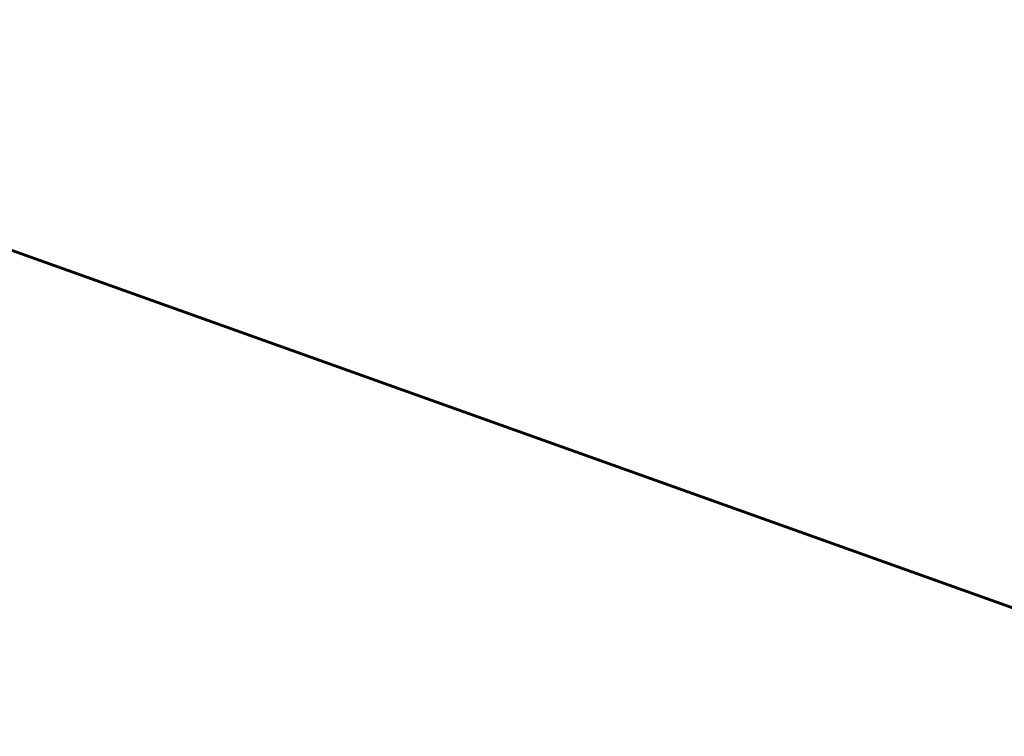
# Model space of a CAD drawing. Header units: metres. Extents: x 134157 to 138734, y 451157 to 455772.
# Tile 469 of 656: x 136580 to 136629, y 453724 to 453760. Entities that reach past the tile are written whole.
import ezdxf

# ---------------------------------------------------------------- set-up
doc = ezdxf.new("R2010")
doc.units = ezdxf.units.M
doc.layers.add('-DR-alg-bladkaders viewports', color=7, linetype='Continuous', lineweight=60)
doc.layers.add('-DR-nw-gr-arc-gras', color=7, linetype='Continuous', true_color=0xb5d5a4)
pattern_1 = [(115.335625, (136419.71802, 453326.2367), (-0.223681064, -0.105903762), [0.06, -0.187485]), (205.335625, (136419.71802, 453326.2367), (0.105903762, -0.223681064), [0.06, -0.187485])]

msp = doc.modelspace()

# ---------------------------------------------------------------- hatches: boundary and pattern name
at = {"layer": '-DR-nw-gr-arc-gras', "transparency": 33554687}
h = msp.add_hatch(dxfattribs=at)
h.set_pattern_fill('AGR-BOLLEN', color=256, scale=0.1, pattern_type=2)
h.set_pattern_definition(pattern_1)
edge = h.paths.add_edge_path()
edge.add_arc((-7000776.81, 3043164.568), 7592527.997, 340.0567505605, 340.0572256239)
edge.add_line((136455.782, 453494.254), (136455.124, 453494.493))
edge.add_arc((380495.222, 364992.548), 259592.304, 160.06665688, 160.08044536)
edge.add_line((136433.832, 453435.762), (136433.813, 453435.768))
edge.add_line((136433.813, 453435.768), (136432.179, 453431.255))
edge.add_line((136432.179, 453431.255), (136432.198, 453431.248))
edge.add_line((136432.198, 453431.248), (136431.678, 453429.87))
edge.add_line((136431.678, 453429.87), (136432.336, 453429.631))
edge.add_line((136432.336, 453429.631), (136434.309, 453435.077))
h = msp.add_hatch(dxfattribs=at)
h.set_pattern_fill('AGR-BOLLEN', color=256, scale=0.1, pattern_type=2)
h.set_pattern_definition(pattern_1)
edge = h.paths.add_edge_path()
edge.add_line((136644.275, 454017.422), (136643.935, 454016.481))
edge.add_line((136643.935, 454016.481), (136643.884, 454016.34))
edge.add_line((136643.884, 454016.34), (136644.542, 454016.102))
edge.add_arc((1711333.983, -116117.427), 1674723.582, 160.095672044, 160.096657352, ccw=False)
edge.add_line((136654.347, 454043.181), (136653.689, 454043.42))
edge.add_line((136653.689, 454043.42), (136653.638, 454043.279))
edge.add_line((136653.638, 454043.279), (136653.298, 454042.339))
edge.add_line((136653.298, 454042.339), (136644.275, 454017.422))

# ---------------------------------------------------------------- linework, layer by layer
at = {"layer": '-DR-alg-bladkaders viewports'}
msp.add_lwpolyline([(136549.063, 453965.661), (136483.625, 453782.541), (136636.366, 453727.96), (136701.804, 453911.079)], close=True, dxfattribs=at)

doc.saveas('drawing.dxf')
